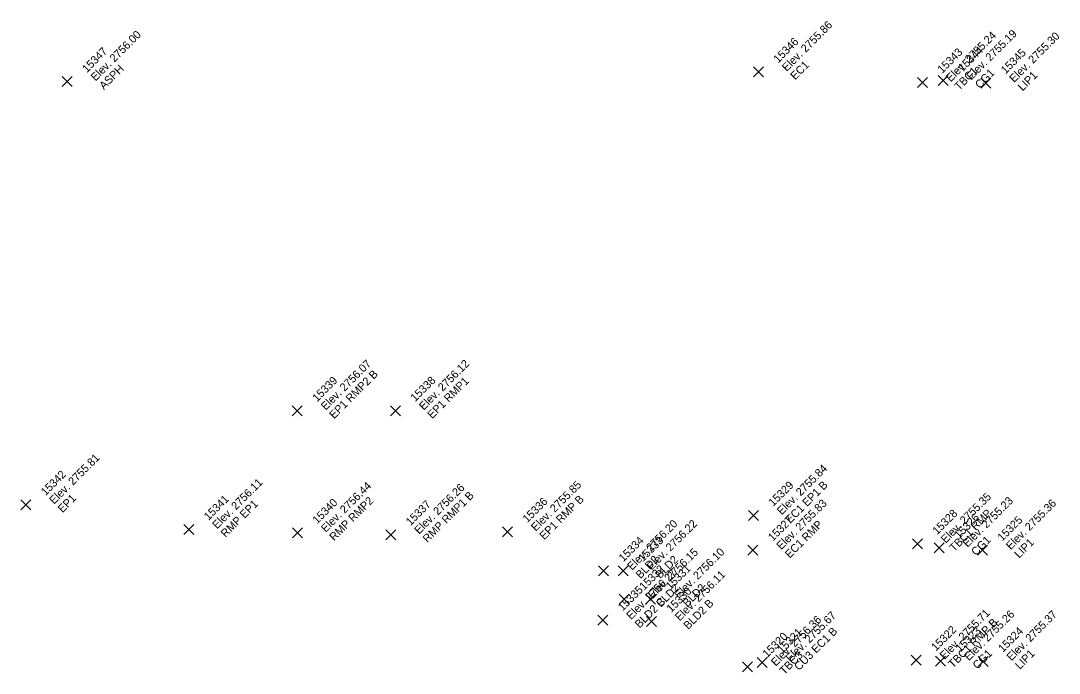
# Model space of a CAD drawing. Extents: x 2493999 to 2503109, y 700767 to 706646.
# Drawn here: x 2502233.19 to 2502264.35, y 703601.16 to 703620.75 of the extents above; entities that cross this region are included whole.
import ezdxf

# ---------------------------------------------------------------- set-up
doc = ezdxf.new("R2010")
doc.units = 0
doc.layers.add('ALG_CL_BLUE_Horiz', color=7, linetype='Continuous')
doc.layers.add('DES_SURFACE_Existing-Ground', color=7, linetype='Continuous')

msp = doc.modelspace()

# ---------------------------------------------------------------- linework, layer by layer
at = {"layer": 'ALG_CL_BLUE_Horiz'}
for points in [[(2502255.322, 703619.21), (2502255.172, 703619.36), (2502255.322, 703619.21), (2502255.172, 703619.06), (2502255.322, 703619.21), (2502255.472, 703619.06), (2502255.322, 703619.21), (2502255.472, 703619.36)], [(2502234.586, 703618.92), (2502234.436, 703619.07), (2502234.586, 703618.92), (2502234.436, 703618.77), (2502234.586, 703618.92), (2502234.736, 703618.77), (2502234.586, 703618.92), (2502234.736, 703619.07)], [(2502260.241, 703618.897), (2502260.091, 703619.047), (2502260.241, 703618.897), (2502260.091, 703618.747), (2502260.241, 703618.897), (2502260.391, 703618.747), (2502260.241, 703618.897), (2502260.391, 703619.047)], [(2502260.86, 703618.949), (2502260.71, 703619.099), (2502260.86, 703618.949), (2502260.71, 703618.799), (2502260.86, 703618.949), (2502261.01, 703618.799), (2502260.86, 703618.949), (2502261.01, 703619.099)], [(2502262.144, 703618.877), (2502261.994, 703619.027), (2502262.144, 703618.877), (2502261.994, 703618.727), (2502262.144, 703618.877), (2502262.294, 703618.727), (2502262.144, 703618.877), (2502262.294, 703619.027)], [(2502241.489, 703609.04), (2502241.339, 703609.19), (2502241.489, 703609.04), (2502241.339, 703608.89), (2502241.489, 703609.04), (2502241.639, 703608.89), (2502241.489, 703609.04), (2502241.639, 703609.19)], [(2502244.433, 703609.044), (2502244.283, 703609.194), (2502244.433, 703609.044), (2502244.283, 703608.894), (2502244.433, 703609.044), (2502244.583, 703608.894), (2502244.433, 703609.044), (2502244.583, 703609.194)], [(2502233.344, 703606.22), (2502233.194, 703606.37), (2502233.344, 703606.22), (2502233.194, 703606.07), (2502233.344, 703606.22), (2502233.494, 703606.07), (2502233.344, 703606.22), (2502233.494, 703606.37)], [(2502255.173, 703605.899), (2502255.023, 703606.049), (2502255.173, 703605.899), (2502255.023, 703605.749), (2502255.173, 703605.899), (2502255.323, 703605.749), (2502255.173, 703605.899), (2502255.323, 703606.049)], [(2502238.234, 703605.481), (2502238.084, 703605.631), (2502238.234, 703605.481), (2502238.084, 703605.331), (2502238.234, 703605.481), (2502238.384, 703605.331), (2502238.234, 703605.481), (2502238.384, 703605.631)], [(2502241.493, 703605.375), (2502241.343, 703605.525), (2502241.493, 703605.375), (2502241.343, 703605.225), (2502241.493, 703605.375), (2502241.643, 703605.225), (2502241.493, 703605.375), (2502241.643, 703605.525)], [(2502244.292, 703605.323), (2502244.142, 703605.473), (2502244.292, 703605.323), (2502244.142, 703605.173), (2502244.292, 703605.323), (2502244.442, 703605.173), (2502244.292, 703605.323), (2502244.442, 703605.473)], [(2502247.796, 703605.409), (2502247.646, 703605.559), (2502247.796, 703605.409), (2502247.646, 703605.259), (2502247.796, 703605.409), (2502247.946, 703605.259), (2502247.796, 703605.409), (2502247.946, 703605.559)], [(2502255.158, 703604.853), (2502255.008, 703605.003), (2502255.158, 703604.853), (2502255.008, 703604.703), (2502255.158, 703604.853), (2502255.308, 703604.703), (2502255.158, 703604.853), (2502255.308, 703605.003)], [(2502260.09, 703605.051), (2502259.94, 703605.201), (2502260.09, 703605.051), (2502259.94, 703604.901), (2502260.09, 703605.051), (2502260.24, 703604.901), (2502260.09, 703605.051), (2502260.24, 703605.201)], [(2502260.746, 703604.93), (2502260.596, 703605.08), (2502260.746, 703604.93), (2502260.596, 703604.78), (2502260.746, 703604.93), (2502260.896, 703604.78), (2502260.746, 703604.93), (2502260.896, 703605.08)], [(2502262.041, 703604.854), (2502261.891, 703605.004), (2502262.041, 703604.854), (2502261.891, 703604.704), (2502262.041, 703604.854), (2502262.191, 703604.704), (2502262.041, 703604.854), (2502262.191, 703605.004)], [(2502250.68, 703604.239), (2502250.53, 703604.389), (2502250.68, 703604.239), (2502250.53, 703604.089), (2502250.68, 703604.239), (2502250.83, 703604.089), (2502250.68, 703604.239), (2502250.83, 703604.389)], [(2502251.268, 703604.24), (2502251.118, 703604.39), (2502251.268, 703604.24), (2502251.118, 703604.09), (2502251.268, 703604.24), (2502251.418, 703604.09), (2502251.268, 703604.24), (2502251.418, 703604.39)], [(2502251.299, 703603.383), (2502251.149, 703603.533), (2502251.299, 703603.383), (2502251.149, 703603.233), (2502251.299, 703603.383), (2502251.449, 703603.233), (2502251.299, 703603.383), (2502251.449, 703603.533)], [(2502252.089, 703603.392), (2502251.939, 703603.542), (2502252.089, 703603.392), (2502251.939, 703603.242), (2502252.089, 703603.392), (2502252.239, 703603.242), (2502252.089, 703603.392), (2502252.239, 703603.542)], [(2502250.655, 703602.758), (2502250.505, 703602.908), (2502250.655, 703602.758), (2502250.505, 703602.608), (2502250.655, 703602.758), (2502250.805, 703602.608), (2502250.655, 703602.758), (2502250.805, 703602.908)], [(2502252.113, 703602.716), (2502251.963, 703602.866), (2502252.113, 703602.716), (2502251.963, 703602.566), (2502252.113, 703602.716), (2502252.263, 703602.566), (2502252.113, 703602.716), (2502252.263, 703602.866)], [(2502255.435, 703601.485), (2502255.285, 703601.635), (2502255.435, 703601.485), (2502255.285, 703601.335), (2502255.435, 703601.485), (2502255.585, 703601.335), (2502255.435, 703601.485), (2502255.585, 703601.635)], [(2502260.054, 703601.56), (2502259.904, 703601.71), (2502260.054, 703601.56), (2502259.904, 703601.41), (2502260.054, 703601.56), (2502260.204, 703601.41), (2502260.054, 703601.56), (2502260.204, 703601.71)], [(2502260.788, 703601.524), (2502260.638, 703601.674), (2502260.788, 703601.524), (2502260.638, 703601.374), (2502260.788, 703601.524), (2502260.938, 703601.374), (2502260.788, 703601.524), (2502260.938, 703601.674)], [(2502262.061, 703601.518), (2502261.911, 703601.668), (2502262.061, 703601.518), (2502261.911, 703601.368), (2502262.061, 703601.518), (2502262.211, 703601.368), (2502262.061, 703601.518), (2502262.211, 703601.668)], [(2502254.995, 703601.36), (2502254.845, 703601.51), (2502254.995, 703601.36), (2502254.845, 703601.21), (2502254.995, 703601.36), (2502255.145, 703601.21), (2502254.995, 703601.36), (2502255.145, 703601.51)]]:
    msp.add_lwpolyline(points, dxfattribs=at)

# ---------------------------------------------------------------- texts
at = {"layer": 'DES_SURFACE_Existing-Ground'}
for s, p in [('Elev. 2755.86', (2502256.171, 703619.21)), ('Elev. 2756.00', (2502235.435, 703618.92)), ('15346', (2502255.916, 703619.465)), ('Elev. 2755.24', (2502261.09, 703618.897)), ('Elev. 2755.19', (2502261.709, 703618.949)), ('Elev. 2755.30', (2502262.993, 703618.877)), ('15347', (2502235.18, 703619.175)), ('15344', (2502261.454, 703619.204)), ('15343', (2502260.835, 703619.152)), ('15345', (2502262.738, 703619.132)), ('ASPH', (2502235.689, 703618.665)), ('EC1', (2502256.425, 703618.955)), ('TBC1', (2502261.344, 703618.642)), ('CG1', (2502261.963, 703618.694)), ('LIP1', (2502263.247, 703618.622)), ('Elev. 2756.07', (2502242.338, 703609.04)), ('EP1 RMP2 B', (2502242.592, 703608.785)), ('Elev. 2756.12', (2502245.282, 703609.044)), ('15339', (2502242.083, 703609.295)), ('15338', (2502245.027, 703609.299)), ('EP1 RMP1', (2502245.536, 703608.789)), ('Elev. 2755.81', (2502234.193, 703606.22)), ('15342', (2502233.938, 703606.475)), ('Elev. 2755.84', (2502256.022, 703605.899)), ('Elev. 2756.11', (2502239.083, 703605.481)), ('Elev. 2756.44', (2502242.342, 703605.375)), ('Elev. 2756.26', (2502245.141, 703605.323)), ('Elev. 2755.85', (2502248.645, 703605.409)), ('15329', (2502255.767, 703606.154)), ('EC1 EP1 B', (2502256.276, 703605.644)), ('RMP RMP1 B', (2502245.395, 703605.068)), ('Elev. 2755.35', (2502260.939, 703605.051)), ('EP1', (2502234.447, 703605.965)), ('15341', (2502238.828, 703605.736)), ('RMP EP1', (2502239.337, 703605.226)), ('15340', (2502242.087, 703605.63)), ('RMP RMP2', (2502242.596, 703605.12)), ('15337', (2502244.886, 703605.578)), ('15336', (2502248.39, 703605.664)), ('EP1 RMP B', (2502248.899, 703605.154)), ('Elev. 2755.83', (2502256.007, 703604.853)), ('Elev. 2755.23', (2502261.595, 703604.93)), ('Elev. 2755.36', (2502262.89, 703604.854)), ('15328', (2502260.684, 703605.306)), ('TBC1 RMP', (2502261.193, 703604.796)), ('15326', (2502261.34, 703605.185)), ('Elev. 2756.20', (2502251.529, 703604.239)), ('Elev. 2756.22', (2502252.117, 703604.24)), ('15327', (2502255.752, 703605.108)), ('EC1 RMP', (2502256.261, 703604.598)), ('15325', (2502262.635, 703605.109)), ('15334', (2502251.274, 703604.494)), ('15333', (2502251.862, 703604.495)), ('CG1', (2502261.849, 703604.675)), ('LIP1', (2502263.144, 703604.599)), ('BLD2', (2502251.783, 703603.984)), ('Elev. 2756.15', (2502252.148, 703603.383)), ('BLD2', (2502252.371, 703603.985)), ('Elev. 2756.10', (2502252.938, 703603.392)), ('15332', (2502251.893, 703603.638)), ('15331', (2502252.683, 703603.647)), ('Elev. 2756.27', (2502251.504, 703602.758)), ('Elev. 2756.11', (2502252.962, 703602.716)), ('15335', (2502251.249, 703603.013)), ('BLD2', (2502252.402, 703603.128)), ('15330', (2502252.707, 703602.971)), ('BLD2', (2502253.192, 703603.137)), ('BLD2 C', (2502251.758, 703602.503)), ('BLD2 B', (2502253.216, 703602.461)), ('Elev. 2756.36', (2502255.844, 703601.36)), ('Elev. 2755.67', (2502256.284, 703601.485)), ('Elev. 2755.71', (2502260.903, 703601.56)), ('TBC1 RMP B', (2502261.157, 703601.305)), ('Elev. 2755.26', (2502261.637, 703601.524)), ('Elev. 2755.37', (2502262.91, 703601.518)), ('15321', (2502256.029, 703601.74)), ('CU3 EC1 B', (2502256.538, 703601.23)), ('15322', (2502260.648, 703601.815)), ('15323', (2502261.382, 703601.779)), ('15324', (2502262.655, 703601.773)), ('15320', (2502255.589, 703601.615)), ('CG1', (2502261.891, 703601.269)), ('LIP1', (2502263.164, 703601.263)), ('TBC3', (2502256.098, 703601.105))]:
    msp.add_text(s, height=0.24, rotation=45, dxfattribs=at).set_placement(p)

doc.saveas('drawing.dxf')
